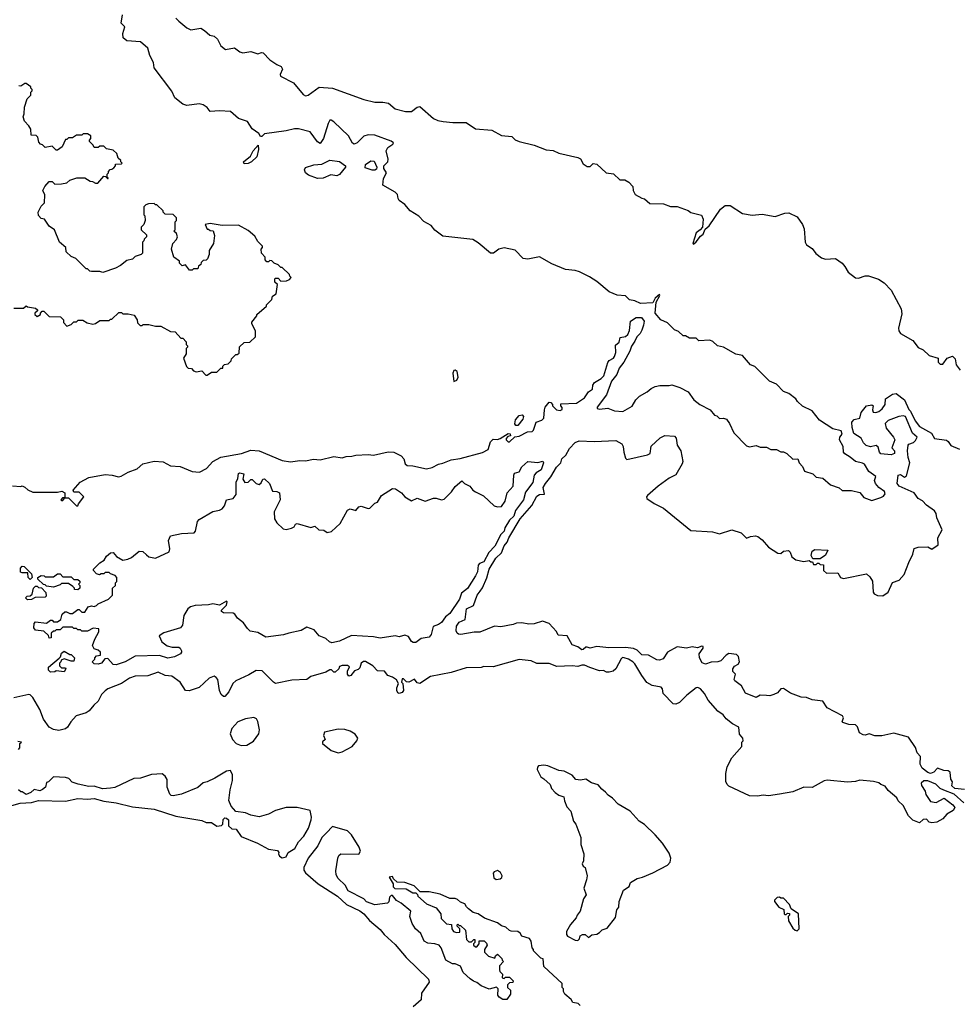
# Model space of a CAD drawing. Extents: x 1861455 to 2058065, y 200073 to 437907.
# Tile 517 of 574: x 1988328 to 1995226, y 409022 to 416248. Entities that reach past the tile are written whole.
import ezdxf

# ---------------------------------------------------------------- set-up
doc = ezdxf.new("R2010")
doc.units = 0

msp = doc.modelspace()

# ---------------------------------------------------------------- linework, layer by layer
at = {"layer": '0CON05XD'}
for points in [[(1988275, 412826.7), (1988335, 412822.5), (1988345, 412827.5), (1988365, 412817.5), (1988386.4, 412796.4), (1988425, 412781.2), (1988605, 412780), (1988637, 412787), (1988660, 412775), (1988660, 412740), (1988641.7, 412738.3), (1988630, 412725), (1988635, 412720), (1988645, 412720), (1988660, 412740), (1988685, 412740), (1988745, 412680), (1988755, 412680), (1988760, 412695), (1988797.5, 412745), (1988765, 412780), (1988725, 412780), (1988720, 412795), (1988772.5, 412855), (1988835, 412888.8), (1988955, 412910), (1989006.1, 412906.1), (1989053.3, 412893.3), (1989073, 412897), (1989125, 412926.7), (1989189.2, 412950.8), (1989232.3, 412987.7), (1989315, 413008.8), (1989382.3, 413002.3), (1989435, 412972.5), (1989505, 412968), (1989595, 412931.2), (1989647, 412927), (1989700, 412955), (1989746, 413005), (1989805, 413037.8), (1989956.7, 413063.3), (1990025, 413088.1), (1990085, 413082.9), (1990255, 413014), (1990315, 413003.3), (1990385, 413012.5), (1990425, 413010), (1990485, 413023.3), (1990535, 413016.7), (1990635, 413041.2), (1990695, 413033.3), (1990725, 413043.3), (1990766.1, 413043.9), (1990795, 413052.5), (1990885, 413056.7), (1990925, 413052.5), (1991033.9, 413076.1), (1991075, 413073.8), (1991128.3, 413048.3), (1991147.5, 413025), (1991157.3, 412987.3), (1991172.5, 412975), (1991215, 412973.3), (1991315, 412952.5), (1991355, 412962.5), (1991403.6, 412986.4), (1991435, 412992.5), (1991495, 413016.7), (1991561.7, 413028.3), (1991725, 413072.5), (1991766.4, 413093.6), (1991785, 413150), (1991805, 413170), (1991835, 413167.5), (1991856.4, 413173.6), (1991915, 413210), (1991928.3, 413208.3), (1991930, 413195), (1991911.7, 413188.3), (1991900, 413175), (1991900, 413165), (1991915, 413150), (1991925, 413150), (1991963, 413187), (1991995, 413192.5), (1992055, 413222.5), (1992090, 413225), (1992100, 413235), (1992120, 413295), (1992161.7, 413308.3), (1992177, 413323), (1992180, 413385), (1992186.7, 413405), (1992215, 413440), (1992228.3, 413438.3), (1992240, 413425), (1992240, 413415), (1992270, 413385), (1992295, 413380), (1992311.7, 413388.3), (1992311.7, 413401.7), (1992300, 413415), (1992301.7, 413428.3), (1992415, 413432.5), (1992475, 413472), (1992505, 413515.8), (1992533.2, 413536.8), (1992536.4, 413565), (1992546.7, 413585), (1992596.1, 413613.9), (1992615.4, 413634.6), (1992645, 413732), (1992655, 413747.3), (1992686.6, 413763.4), (1992695.6, 413775), (1992703.8, 413805), (1992701.6, 413858.4), (1992729.3, 413880.7), (1992737.5, 413915), (1992776.5, 413923.5), (1992793, 413937), (1992803.8, 413966.2), (1992813.1, 414035), (1992855, 414062.2), (1992893.6, 414063.6), (1992912.5, 414035), (1992908.8, 414005), (1992895, 413970), (1992882.5, 413945), (1992858.8, 413921.2), (1992845, 413887.5), (1992818.5, 413851.5), (1992806.7, 413815), (1992764.4, 413735), (1992728.7, 413691.3), (1992712.9, 413645), (1992672.9, 413595), (1992635.5, 413494.5), (1992566.7, 413405), (1992567.5, 413395), (1992585, 413390), (1992645.9, 413395.9), (1992695, 413376.7), (1992757, 413373), (1992825, 413412.5), (1992851.7, 413458.3), (1992877.5, 413485), (1992935, 413517.5), (1992965, 413542.5), (1992993.6, 413556.4), (1993027, 413563), (1993095, 413562.5), (1993115, 413567.5), (1993175, 413547.5), (1993235, 413517.5), (1993277, 413457), (1993320, 413425), (1993397.5, 413385), (1993430, 413345), (1993445, 413340), (1993465, 413320), (1993495, 413322.5), (1993517.5, 413315), (1993540, 413285), (1993570, 413215), (1993665, 413120), (1993685, 413112.5), (1993735, 413122.5), (1993765, 413110), (1993811.7, 413111.7), (1993843, 413093), (1993885, 413092.5), (1993915, 413077.5), (1993935, 413077.5), (1993960, 413065), (1994003.3, 413023.3), (1994040, 413025), (1994050, 412995), (1994075, 412970), (1994090, 412935), (1994150, 412915), (1994175, 412890), (1994225, 412882.5), (1994280, 412835), (1994345, 412812.5), (1994365, 412792.5), (1994435, 412792.5), (1994495, 412777.5), (1994525, 412741.2), (1994585, 412720), (1994649.4, 412740.6), (1994668.6, 412751.4), (1994681.4, 412768.6), (1994675.8, 412785), (1994635.7, 412815), (1994610, 412845), (1994603.8, 412865), (1994613.3, 412895), (1994561.8, 412931.8), (1994530.8, 412985), (1994515, 412994.2), (1994465, 413004.3), (1994425, 413038.2), (1994385, 413061.2), (1994376, 413075), (1994372.5, 413115), (1994345.7, 413165), (1994348.9, 413185), (1994366.9, 413205), (1994359.8, 413229.8), (1994296.7, 413245), (1994199.7, 413309.7), (1994145, 413377.5), (1994075, 413412.5), (1994037.5, 413445), (1994026.4, 413466.4), (1993973.6, 413503.6), (1993935, 413520), (1993883.6, 413573.6), (1993832.5, 413595), (1993725, 413702.5), (1993692.5, 413715), (1993633.6, 413783.6), (1993585, 413792.5), (1993493.9, 413843.9), (1993450, 413855), (1993416.1, 413886.1), (1993395.8, 413895.8), (1993315, 413890), (1993295, 413910), (1993245, 413910), (1993215, 413927.5), (1993198.3, 413928.3), (1993165, 413960), (1993135, 413972.5), (1993083.6, 414023.6), (1993036.1, 414046.1), (1992992.5, 414095), (1993000, 414175), (1993027.5, 414225), (1993025, 414230), (1992992.5, 414205), (1992975, 414170), (1992885, 414164), (1992845, 414183.8), (1992805, 414192.5), (1992775, 414222), (1992715, 414226.7), (1992655, 414250), (1992565, 414327.5), (1992511.2, 414361.2), (1992436.6, 414396.6), (1992405, 414407.1), (1992335, 414415.6), (1992235, 414455.7), (1992145, 414506.7), (1992058.3, 414491.7), (1992025, 414494.2), (1991965, 414557.3), (1991885, 414574.3), (1991846.7, 414565), (1991806.2, 414535), (1991785, 414534.5), (1991695, 414610.8), (1991653.7, 414633.7), (1991435, 414660), (1991375, 414704), (1991348.3, 414738.3), (1991295, 414765.8), (1991258, 414805), (1991195, 414846), (1991155, 414892), (1991115, 414920), (1991106.2, 414935), (1991102.5, 414965), (1991085, 414982.5), (1990993, 415033), (1990998.3, 415081.7), (1991020, 415125), (1991000, 415155), (1991000, 415175), (1991030, 415205), (1991032.5, 415225), (1991017.5, 415285), (1991030.5, 415309.5), (1991067.5, 415335), (1991072.5, 415345), (1991055.9, 415355.9), (1990935, 415400), (1990885, 415403.3), (1990855, 415393.3), (1990805, 415343.8), (1990783.6, 415333.6), (1990771.7, 415341.7), (1990742.5, 415395), (1990635, 415497.5), (1990615, 415510), (1990605, 415510), (1990592.5, 415485), (1990557.5, 415375), (1990535, 415340), (1990515, 415352.5), (1990460, 415425), (1990375, 415447.5), (1990345, 415447.5), (1990285, 415432.5), (1990125, 415410), (1990105, 415390), (1990095, 415390), (1990083, 415413), (1990035, 415447.5), (1990000.3, 415500.3), (1989935, 415522.5), (1989875, 415573.8), (1989795, 415580), (1989725, 415573.3), (1989703.9, 415603.9), (1989673.9, 415623.9), (1989645, 415630), (1989555, 415617.5), (1989525, 415627.5), (1989467.5, 415675), (1989443.6, 415723.6), (1989316.2, 415895), (1989309.4, 415935), (1989283.9, 415985), (1989269.4, 416039.4), (1989215.5, 416085.5), (1989115, 416093.8), (1989086.7, 416115), (1989084, 416146), (1989100, 416195), (1989073, 416223), (1989083.6, 416283.6)], [(1989475, 416260), (1989495, 416236.2), (1989555, 416187.5), (1989585, 416174), (1989656.7, 416185), (1989685, 416170), (1989724.7, 416134.7), (1989756.2, 416126.2)], [(1989756.2, 416126.2), (1989780.8, 416105), (1989805.7, 416055.7), (1989839.5, 416029.5), (1989905, 416040.8), (1989945, 416011.2), (1989965, 416003.8), (1990025, 416013.8), (1990075, 415996.7), (1990102.3, 416007.7), (1990115, 416004), (1990164.5, 415954.5), (1990215, 415918.8), (1990247.5, 415905), (1990256.2, 415885), (1990240, 415845), (1990243.6, 415833.6), (1990337.5, 415785), (1990408.8, 415698.8), (1990425, 415688.8), (1990445, 415694), (1990525.9, 415754.1), (1990625, 415746), (1990855, 415661.2), (1990935, 415643.8), (1990995, 415643.8), (1991035, 415636.2), (1991085, 415593.8), (1991160, 415575), (1991205, 415573.8), (1991245, 415606.2), (1991265, 415610), (1991365, 415523.3), (1991398.8, 415508.8), (1991438, 415502), (1991507, 415493), (1991605, 415492.5), (1991675, 415447.5), (1991795, 415437.5), (1991865, 415397.5), (1991941.7, 415391.7), (1991965, 415367.5), (1991995, 415353.3), (1992105, 415326.7), (1992193.9, 415293.9), (1992245, 415287.5), (1992285, 415267.5), (1992425, 415237.5), (1992445, 415227.5), (1992465, 415190), (1992495, 415170), (1992515, 415170), (1992538.3, 415191.7), (1992565, 415187.5), (1992633, 415123), (1992687, 415117), (1992733, 415073), (1992771.7, 415071.7), (1992800, 415055), (1992830, 415025), (1992832.5, 414995), (1992847.5, 414965), (1992895, 414937.5), (1992915, 414932.5), (1992955, 414900), (1993055, 414897.5), (1993105, 414877.5), (1993155, 414876.7), (1993235, 414846.7), (1993255, 414833.3), (1993334.1, 414814.1), (1993346, 414785), (1993340, 414725), (1993324, 414705), (1993293.3, 414685), (1993270, 414605), (1993275, 414600), (1993295, 414617.5), (1993325, 414659.2), (1993346.5, 414675), (1993359.5, 414710.5), (1993389.6, 414735), (1993471.8, 414858.2), (1993506.3, 414883.7), (1993545, 414884.4), (1993634.5, 414824.5), (1993705, 414813.5), (1993778.3, 414821.7), (1993875, 414804.5), (1993945, 414828.1), (1993975, 414831.4), (1994035, 414802), (1994075.8, 414745), (1994086.8, 414713.2), (1994094.3, 414615), (1994104.2, 414595), (1994145, 414568), (1994172.5, 414532.5), (1994215, 414499.2), (1994245, 414491.5), (1994316.7, 414495), (1994365, 414461.4), (1994386.9, 414436.9), (1994410.6, 414395), (1994465, 414352.7), (1994485, 414351.2), (1994535, 414367.8), (1994559.3, 414369.3), (1994633, 414343), (1994675, 414317.5), (1994725, 414263.8), (1994799.4, 414125), (1994805, 414090), (1994780.8, 413985), (1994782.5, 413965), (1994794, 413945), (1994884.3, 413894.3), (1994925, 413842.5), (1994960, 413825), (1995005, 413782.5), (1995070, 413765), (1995070, 413735), (1995085, 413720), (1995105, 413720), (1995137, 413763), (1995175, 413777.5), (1995195, 413760), (1995202.5, 413715), (1995232.5, 413675)], [(1988285, 414130), (1988355, 414130), (1988375, 414147.5), (1988385, 414140), (1988445, 414130), (1988458.3, 414118.3), (1988458.3, 414111.7), (1988440, 414095), (1988440, 414085), (1988455, 414070), (1988480, 414085), (1988480, 414095), (1988491.7, 414108.3), (1988505, 414110), (1988545, 414070), (1988627, 414067), (1988650, 414045), (1988650, 414025), (1988675, 414000), (1988705, 414010), (1988725, 414030), (1988745, 414030), (1988758.3, 414041.7), (1988791.7, 414041.7), (1988823, 414023), (1988865, 414013.3), (1988885, 414017.5), (1988915, 414040), (1988985, 414040), (1988995, 414050), (1989005, 414050), (1989055, 414100), (1989075, 414100), (1989085, 414090), (1989125, 414090), (1989168.3, 414078.3), (1989190, 414045), (1989193, 414023), (1989213, 414003), (1989227, 414003), (1989235, 414010), (1989275, 414010), (1989325, 414000), (1989365, 414000), (1989435, 413960), (1989468.3, 413958.3), (1989511.7, 413911.7), (1989525, 413910), (1989550, 413885), (1989550, 413865), (1989560, 413855), (1989560, 413845), (1989550, 413835), (1989550, 413795), (1989530, 413765), (1989551.7, 413701.7), (1989565, 413690), (1989588.3, 413688.3), (1989605, 413670), (1989623, 413663), (1989665, 413670), (1989695, 413640), (1989705, 413640), (1989735, 413660), (1989775, 413660), (1989805, 413690), (1989818.3, 413691.7), (1989820, 413705), (1989831.7, 413718.3), (1989858.3, 413721.7), (1989880, 413745), (1989881.7, 413758.3), (1989915, 413790), (1989925, 413790), (1989938.3, 413801.7), (1989941.7, 413848.3), (1989975, 413880), (1990018.3, 413881.7), (1990058.3, 413921.7), (1990060, 413965), (1990032.5, 414015), (1990033, 414027), (1990070, 414075), (1990070, 414085), (1990140, 414145), (1990140, 414155), (1990180, 414195), (1990185, 414220), (1990210, 414235), (1990220, 414305), (1990201.7, 414321.7), (1990200, 414345), (1990205, 414350), (1990225, 414350), (1990245, 414330), (1990287.5, 414332.5), (1990308.3, 414341.7), (1990320, 414355), (1990310, 414365), (1990308.3, 414378.3), (1990255, 414430), (1990245, 414430), (1990225, 414450), (1990195, 414460), (1990178.3, 414478.3), (1990165, 414480), (1990155, 414470), (1990141.7, 414471.7), (1990130, 414485), (1990130, 414505), (1990102.5, 414535), (1990100, 414565), (1990110, 414575), (1990110, 414585), (1990075, 414620), (1990055, 414660), (1990005, 414700), (1989935, 414740), (1989815, 414737.5), (1989725, 414752.5), (1989690, 414745), (1989705, 414710), (1989715, 414710), (1989725, 414700), (1989748.3, 414698.3), (1989757.5, 414665), (1989750, 414605), (1989720, 414555), (1989720, 414525), (1989707, 414493), (1989697, 414483), (1989675, 414480), (1989660, 414465), (1989658.3, 414451.7), (1989641.7, 414438.3), (1989635, 414420), (1989605, 414420), (1989595, 414410), (1989575, 414410), (1989545, 414450), (1989521.7, 414441.7), (1989501.7, 414461.7), (1989500, 414475), (1989460, 414505), (1989442.5, 414565), (1989453.3, 414606.7), (1989480, 414635), (1989487.5, 414655), (1989478.3, 414678.3), (1989460, 414695), (1989470, 414705), (1989470, 414765), (1989480, 414775), (1989480, 414795), (1989455, 414817.5), (1989395, 414820), (1989380, 414835), (1989380, 414845), (1989335, 414890), (1989325, 414890), (1989315, 414900), (1989273, 414897), (1989255, 414890), (1989240, 414875), (1989240, 414815), (1989247.5, 414807.5), (1989250, 414775), (1989240, 414745), (1989220, 414725), (1989220, 414705), (1989258.3, 414668.3), (1989260, 414655), (1989241.7, 414638.3), (1989240, 414625), (1989230, 414615), (1989230, 414535), (1989220, 414525), (1989175, 414510), (1989155, 414490), (1989115, 414480), (1989067, 414443), (1989030, 414425), (1988937, 414393), (1988915, 414400), (1988855, 414400), (1988843, 414403), (1988825, 414420), (1988815, 414420), (1988740, 414495), (1988705, 414510), (1988670, 414545), (1988667, 414577), (1988620, 414615), (1988582.5, 414705), (1988543.6, 414733.6), (1988510, 414785), (1988485, 414790), (1988465, 414810), (1988462.5, 414835), (1988485, 414880), (1988510, 414905), (1988511.7, 414961.7), (1988497.5, 414995), (1988512.5, 415025), (1988545, 415060), (1988565, 415060), (1988585, 415040), (1988635, 415043.3), (1988675, 415050), (1988695, 415070), (1988747, 415087), (1988805, 415087.5), (1988845, 415062.5), (1988861.7, 415061.7), (1988885, 415047.5), (1988901.7, 415048.3), (1988945, 415100), (1988958.3, 415098.3), (1988971.7, 415081.7), (1988978.3, 415081.7), (1988978.3, 415088.3), (1988970, 415090), (1988970, 415115), (1988980, 415125), (1988980, 415135), (1988991.7, 415148.3), (1989005, 415150), (1989018.3, 415161.7), (1989030, 415175), (1989031.7, 415188.3), (1989075, 415190), (1989080, 415195), (1989070, 415205), (1989070, 415215), (1989051.7, 415231.7), (1989040, 415265), (1989015, 415290), (1988965, 415300), (1988945, 415320), (1988915, 415320), (1988905, 415310), (1988875, 415310), (1988868.3, 415328.3), (1988840, 415355), (1988840, 415365), (1988850, 415375), (1988850, 415395), (1988825, 415410), (1988795, 415410), (1988785, 415400), (1988745, 415400), (1988715, 415380), (1988685, 415380), (1988675, 415370), (1988665, 415370), (1988640, 415315), (1988605, 415290), (1988595, 415290), (1988565, 415320), (1988515, 415310), (1988495, 415330), (1988480, 415335), (1988468.3, 415348.3), (1988460, 415385), (1988448.3, 415398.3), (1988411.7, 415401.7), (1988410, 415445), (1988395, 415470), (1988363, 415503), (1988352.5, 415535), (1988361.7, 415558.3), (1988362.5, 415605), (1988383, 415667), (1988410, 415695), (1988410, 415715), (1988420, 415725), (1988420, 415735), (1988410, 415745), (1988410, 415755), (1988375, 415780), (1988365, 415780), (1988335, 415760), (1988321.7, 415761.7)], [(1989975, 415190), (1989970, 415205), (1990023, 415247), (1990042.5, 415285), (1990078.3, 415328.3), (1990080, 415295), (1990068.3, 415241.7), (1990030, 415205), (1990005, 415192.5), (1989975, 415190)], [(1990513.6, 415083.6), (1990447.7, 415107.7), (1990426.7, 415125), (1990420, 415145), (1990425, 415162.5), (1990487, 415183), (1990545, 415187.5), (1990605, 415217.5), (1990675, 415207.5), (1990720, 415175), (1990720, 415165), (1990675, 415111.2), (1990655, 415101.2), (1990611.7, 415108.3), (1990555, 415083.8), (1990513.6, 415083.6)], [(1990935, 415142.5), (1990915, 415142.5), (1990865, 415160), (1990867.5, 415185), (1990905, 415212.5), (1990930, 415210), (1990950, 415165), (1990948.3, 415151.7), (1990935, 415142.5)], [(1991515, 413592.5), (1991536.4, 413603.6), (1991547.5, 413625), (1991540, 413665), (1991525.9, 413675.9), (1991515, 413673.8), (1991507.5, 413655), (1991515, 413592.5)], [(1993778.3, 412431.7), (1993825, 412376.2), (1993895, 412332.5), (1993915, 412330), (1993935, 412347.5), (1993971.7, 412351.7), (1993985, 412340), (1993996.7, 412305), (1994025, 412283.8), (1994085, 412272.5), (1994125, 412280), (1994135, 412270), (1994148.3, 412268.3), (1994155, 412250), (1994175, 412250), (1994185, 412260), (1994195, 412260), (1994205, 412250), (1994228.3, 412248.3), (1994230, 412205), (1994250, 412185), (1994335, 412187.5), (1994353.8, 412155), (1994375, 412146.7), (1994545, 412180), (1994569.1, 412159.1), (1994587.9, 412127.9), (1994595, 412047.5), (1994600.9, 412035), (1994625, 412023.2), (1994665, 412019.6), (1994704.7, 412045.3), (1994735, 412117.1), (1994783.8, 412135), (1994822, 412175), (1994856, 412265), (1994886, 412325), (1994893.6, 412366.4), (1994925, 412376.2), (1994995, 412378.8), (1995025, 412362.5), (1995070, 412395), (1995068.5, 412445), (1995101.1, 412505), (1995062.1, 412592.1), (1995055.5, 412625), (1995045, 412642.9), (1994985, 412685.4), (1994956.3, 412716.3), (1994924, 412734), (1994895, 412774.5), (1994785, 412824.5), (1994770.8, 412845), (1994776.7, 412905), (1994795, 412909.2), (1994825, 412891.2), (1994839.5, 412900.5), (1994862, 412995), (1994850, 413035), (1994845.7, 413085), (1994850, 413125), (1994856.4, 413133.6), (1994890, 413145), (1994905, 413160), (1994916.7, 413185), (1994883, 413213), (1994830, 413335), (1994815, 413340), (1994783, 413337), (1994703, 413307), (1994682.5, 413285), (1994689.3, 413249.3), (1994743.6, 413183.6), (1994752.5, 413165), (1994730, 413105), (1994750, 413085), (1994750, 413065), (1994725, 413053.8), (1994650.6, 413060.6), (1994640.5, 413075), (1994631.1, 413111.1), (1994615, 413122.9), (1994575, 413112.5), (1994542.2, 413122.2), (1994523, 413143), (1994506.5, 413176.5), (1994451.7, 413211.7), (1994440.8, 413255), (1994436, 413295), (1994455, 413312.9), (1994497, 413323), (1994506.7, 413365), (1994545, 413413.3), (1994585, 413421.9), (1994593.3, 413413.3), (1994588.6, 413385), (1994595, 413368.8), (1994614.1, 413364.1), (1994635, 413372), (1994659.1, 413390.9), (1994682, 413425), (1994683.3, 413465), (1994735, 413500.8), (1994762.5, 413505), (1994825, 413457.5), (1994856.4, 413386.4), (1994867.5, 413375), (1994902.5, 413305), (1994933.6, 413263.6), (1995023, 413213), (1995045, 413173.3), (1995131.7, 413161.7), (1995145, 413153.3), (1995165, 413122), (1995226.7, 413095)], [(1991985, 413270), (1991970, 413270), (1991962.5, 413282.5), (1991968.3, 413311.7), (1991995, 413342.5), (1992017, 413347), (1992026.4, 413336.4), (1992022.5, 413315), (1991985, 413270)], [(1995265, 410599.4), (1995192.5, 410605), (1995171.2, 410625), (1995176.1, 410655), (1995162.9, 410675), (1995160, 410725), (1995145, 410735.5), (1995112.3, 410737.7), (1995065, 410753.8), (1995038.6, 410725), (1995015, 410714.8), (1994995, 410723.2), (1994954.5, 410755), (1994938.6, 410785), (1994941.2, 410841.2), (1994917.5, 410867.5), (1994905.8, 410905.8), (1994852.9, 410982.9), (1994745, 411011.5), (1994658.4, 410991.6), (1994605, 410990.9), (1994565, 411005.7), (1994535, 410997.7), (1994519.8, 410999.8), (1994493.9, 411013.9), (1994478.6, 411058.6), (1994465, 411073.3), (1994415, 411076.3), (1994370, 411090), (1994366.4, 411095), (1994375.3, 411125), (1994368.8, 411138.8), (1994256.7, 411196.7), (1994225, 411247.3), (1994145, 411256), (1994105, 411274.1), (1994065, 411275.5), (1993985.8, 411305.8), (1993935, 411340), (1993915, 411338), (1993891.4, 411308.6), (1993865.5, 411294.5), (1993835, 411285.2), (1993811.5, 411288.5), (1993765, 411290), (1993735, 411273.8), (1993656.7, 411305), (1993628.1, 411358.1), (1993577.8, 411395), (1993574.5, 411405), (1993584.2, 411445), (1993563.8, 411463.8), (1993562.5, 411485), (1993575, 411503.5), (1993601.7, 411518.3), (1993613.3, 411535), (1993604.4, 411575), (1993589.4, 411589.4), (1993535, 411595.9), (1993515.5, 411585), (1993475, 411543.3), (1993454.5, 411535.5), (1993405, 411532.5), (1993362.4, 411517.6), (1993338.2, 411528.2), (1993318.2, 411565), (1993317.5, 411595), (1993346.7, 411635), (1993345, 411648), (1993335, 411650), (1993305, 411638.5), (1993265, 411646.4), (1993224.3, 411635.7), (1993155, 411644.2), (1993085, 411605.6), (1993052.7, 411557.3), (1993025, 411546.9), (1993005, 411550.8), (1992943.6, 411583.6), (1992895, 411586.4), (1992861.2, 411621.2), (1992833.1, 411633.1), (1992775, 411640.2), (1992653, 411637), (1992565, 411647.1), (1992515.4, 411635.4), (1992495, 411643.6), (1992485, 411642.2), (1992465, 411624.5), (1992453.9, 411623.9), (1992425, 411646.2), (1992385, 411658.8), (1992346.8, 411726.8), (1992280.7, 411730.7), (1992268.3, 411758.3), (1992215, 411817.1), (1992165, 411833.8), (1992105, 411813.1), (1992065, 411810.9), (1992015, 411822.1), (1991975, 411819.4), (1991951.3, 411808.7), (1991859.1, 411790.9), (1991813.2, 411796.8), (1991705, 411752.2), (1991665, 411752.2), (1991565.5, 411735.5), (1991548.9, 411738.9), (1991540, 411745), (1991533, 411763), (1991535, 411796.7), (1991555, 411827.1), (1991598.2, 411845), (1991607.9, 411925), (1991660.7, 411949.3), (1991685.6, 412025), (1991708.6, 412055), (1991725, 412078), (1991757.6, 412152.4), (1991774.8, 412215.2), (1991822.5, 412295), (1991864.6, 412335), (1991884.5, 412385.5), (1991906.7, 412413.3), (1991919.3, 412445), (1992002.9, 412585), (1992086.7, 412683.3), (1992125, 412751.8), (1992145, 412763.4), (1992181.2, 412765), (1992171.5, 412815), (1992187.3, 412845), (1992226.1, 412893.9), (1992268, 412965), (1992300.8, 412995), (1992308.2, 413025), (1992337.4, 413052.6), (1992365, 413100), (1992406.7, 413145), (1992435, 413157.1), (1992545, 413152.2), (1992705, 413159.2), (1992748.8, 413135), (1992758, 413115), (1992764.2, 413074.2), (1992775, 413030), (1992785, 413021.2), (1992936.4, 413053.6), (1992955.9, 413064.1), (1992962.9, 413117.1), (1993029.7, 413180.3), (1993065, 413195.8), (1993135, 413191.2), (1993147, 413177), (1993155.6, 413125), (1993181.2, 413085), (1993195.5, 413005.5), (1993190.7, 412989.3), (1993145, 412908.8), (1993095.9, 412884.1), (1993015, 412823.3), (1992937.5, 412755), (1992930, 412745), (1992932.5, 412735), (1992985, 412697.5), (1993055, 412662.5), (1993255, 412498.8), (1993415, 412490), (1993465, 412474), (1993555, 412504), (1993625, 412481.2), (1993665, 412443.3), (1993694.3, 412455.7), (1993730.7, 412460.7), (1993746.1, 412456.1), (1993778.3, 412431.7)], [(1989035, 411512.9), (1989013.3, 411515), (1988975, 411560), (1988951.7, 411558.3), (1988927.5, 411525), (1988905, 411517.5), (1988875, 411520), (1988860, 411535), (1988880, 411555), (1988880, 411565), (1988891.7, 411578.3), (1988920, 411585), (1988920, 411605), (1988905, 411620), (1988875, 411630), (1988862.5, 411655), (1988878.3, 411701.7), (1988910, 411755), (1988908.3, 411778.3), (1988868.3, 411781.7), (1988825, 411760), (1988785, 411760), (1988775, 411770), (1988755, 411770), (1988745, 411780), (1988725, 411780), (1988715, 411790), (1988645, 411790), (1988625, 411770), (1988595, 411770), (1988585, 411760), (1988575, 411760), (1988560, 411745), (1988558.3, 411711.7), (1988545, 411710), (1988538.3, 411728.3), (1988505, 411760), (1988445, 411767.5), (1988432.5, 411785), (1988433, 411817), (1988445, 411830), (1988525, 411820), (1988555, 411840), (1988565, 411840), (1988575, 411830), (1988605, 411830), (1988630, 411845), (1988640, 411885), (1988658.3, 411901.7), (1988671.7, 411901.7), (1988695, 411890), (1988715, 411890), (1988755, 411920), (1988765, 411920), (1988785, 411900), (1988805, 411900), (1988831.7, 411938.3), (1988855, 411946.7), (1988875, 411942.5), (1988891.7, 411948.3), (1988905, 411960), (1988980, 411995), (1989010, 412025), (1989010, 412075), (1989030, 412095), (1989030, 412115), (1989040, 412125), (1989040, 412155), (1989028.3, 412168.3), (1988995, 412180), (1988985, 412190), (1988955, 412190), (1988945, 412180), (1988925, 412180), (1988913, 412173), (1988891.7, 412181.7), (1988870, 412205), (1988870, 412215), (1988915, 412262.5), (1988947.7, 412282.3), (1988965, 412310), (1988995, 412335.8), (1989015, 412338.8), (1989037.5, 412307.5), (1989085, 412281.2), (1989122.3, 412287.7), (1989149.7, 412300.3), (1989205, 412347.5), (1989232.5, 412345), (1989259.5, 412319.5), (1989275, 412306.7), (1989325, 412296.7), (1989425, 412342.5), (1989430, 412365), (1989421.2, 412425), (1989435, 412460), (1989515, 412476), (1989608.3, 412481.7), (1989618.8, 412495), (1989633.3, 412565), (1989645, 412580.8), (1989745, 412638.8), (1989795, 412647.5), (1989815, 412657.5), (1989830.7, 412679.3), (1989847, 412723), (1989895, 412733.3), (1989915.9, 412764.1), (1989916.2, 412855), (1989928.8, 412881.2), (1989935, 412917.5), (1989945, 412923.3), (1989973.3, 412915), (1989965.8, 412875), (1989981.5, 412851.5), (1990005, 412852.9), (1990025, 412873.8), (1990035, 412874), (1990062.9, 412842.9), (1990085, 412836.7), (1990100.6, 412849.4), (1990113.8, 412876.2), (1990125, 412878.6), (1990162.2, 412845), (1990185, 412786.7), (1990216.4, 412786.4), (1990235, 412776.2), (1990240, 412725), (1990196.9, 412635), (1990198, 412585), (1990215, 412556.2), (1990262.5, 412512.5), (1990285, 412506.9), (1990324.4, 412515.6), (1990342.5, 412525), (1990353.6, 412546.4), (1990365, 412551.2), (1990465, 412522.1), (1990495, 412530.8), (1990524.4, 412504.4), (1990560.5, 412500.5), (1990585, 412483.3), (1990617.6, 412492.4), (1990680.7, 412549.3), (1990735, 412649.5), (1990755, 412657.5), (1990795, 412647.1), (1990818.4, 412671.6), (1990835, 412677.7), (1990885, 412660.4), (1990898.1, 412661.9), (1990935, 412698.6), (1990955, 412706.2), (1990985, 412756), (1991065, 412807.1), (1991086.2, 412805), (1991130, 412775), (1991155.8, 412745), (1991205, 412718), (1991245, 412737.3), (1991305, 412715.4), (1991365, 412736.1), (1991386.2, 412736.2), (1991424.3, 412724.3), (1991445, 412728.9), (1991497.8, 412782.2), (1991525, 412822.5), (1991575, 412864.4), (1991594.3, 412844.3), (1991631.5, 412825), (1991654.1, 412794.1), (1991673.9, 412783.9), (1991734, 412754), (1991810.9, 412680.9), (1991835, 412671.9), (1991864.4, 412675.6), (1991891.2, 412715), (1991906.2, 412775), (1991950.8, 412825), (1991954.6, 412904.6), (1991960.8, 412919.2), (1991995, 412929.4), (1992015, 412966), (1992057.5, 413005), (1992133, 412997), (1992167.5, 413007.5), (1992173.3, 412995), (1992157.1, 412945), (1992118.5, 412921.5), (1992105.6, 412905), (1992095, 412852), (1992040.1, 412779.9), (1992026.2, 412725), (1991967.3, 412645), (1991955.8, 412604.3), (1991924.6, 412575), (1991890.5, 412519.5), (1991883.8, 412495), (1991859.7, 412470.3), (1991815, 412384.4), (1991772.6, 412337.4), (1991735, 412269.6), (1991703.9, 412256.1), (1991693.4, 412245), (1991688.4, 412195), (1991675, 412167.5), (1991615, 412073.1), (1991570.6, 412039.4), (1991556.7, 411995), (1991485, 411889.6), (1991453.4, 411866.6), (1991425, 411824.5), (1991401.6, 411808.4), (1991363.3, 411795), (1991349.2, 411735), (1991335, 411716.7), (1991275, 411706.7), (1991235, 411677.1), (1991217, 411677), (1991205, 411684.2), (1991181.7, 411721.7), (1991155, 411731.2), (1991115, 411719.2), (1991085, 411726), (1990975, 411709.2), (1990925, 411718.6), (1990765, 411728.6), (1990675, 411686.9), (1990620, 411675), (1990601.2, 411681.2), (1990576.4, 411706.4), (1990526.7, 411725), (1990489.7, 411769.7), (1990435, 411788.8), (1990395, 411764.3), (1990304.2, 411745.8), (1990265.8, 411734.2), (1990135, 411716.2), (1990075, 411751.2), (1990020.5, 411760.5), (1989999.5, 411779.5), (1989971.7, 411821.7), (1989926.1, 411856.1), (1989906.1, 411886.1), (1989895, 411891.2), (1989823.8, 411893.8), (1989810, 411905), (1989810, 411915), (1989845, 411950), (1989850, 411975), (1989845, 411980), (1989795, 411950), (1989745, 411960), (1989715, 411952.5), (1989615, 411948), (1989580.9, 411939.1), (1989561.2, 411925), (1989533.3, 411875), (1989522.5, 411805), (1989507.5, 411785), (1989385, 411747.5), (1989352.5, 411725), (1989372.5, 411682.5), (1989411.7, 411651.7), (1989447, 411643), (1989495, 411642.5), (1989506.4, 411636.4), (1989516.7, 411615), (1989516.7, 411605), (1989507.5, 411595), (1989465, 411573.1), (1989415, 411563.3), (1989355, 411582.9), (1989175, 411578), (1989102.5, 411535), (1989035, 411512.9)], [(1994205, 412290), (1994151.7, 412291.7), (1994137.5, 412315), (1994145, 412346.7), (1994165, 412358.8), (1994260, 412355), (1994243, 412317), (1994205, 412290)], [(1988405, 412140), (1988390, 412155), (1988388.3, 412188.3), (1988345, 412187.5), (1988333, 412193), (1988333.6, 412223.6), (1988345, 412236.2), (1988360, 412235), (1988415, 412180), (1988420, 412155), (1988405, 412140)], [(1988755, 412062.5), (1988730, 412065), (1988730, 412075), (1988718.3, 412088.3), (1988685, 412110), (1988635, 412110), (1988625, 412100), (1988575, 412082.5), (1988525, 412090), (1988515, 412100), (1988501.7, 412101.7), (1988461.7, 412141.7), (1988460, 412155), (1988485, 412170), (1988507, 412167), (1988515, 412160), (1988575, 412160), (1988605, 412180), (1988625, 412180), (1988645, 412160), (1988705, 412160), (1988725, 412140), (1988755, 412140), (1988768.3, 412128.3), (1988770, 412115), (1988760, 412105), (1988770, 412095), (1988770, 412075), (1988755, 412062.5)], [(1988385, 411990), (1988370, 412005), (1988381.7, 412018.3), (1988405, 412020), (1988418.3, 412031.7), (1988430, 412075), (1988445, 412090), (1988455, 412090), (1988465, 412080), (1988488.3, 412078.3), (1988520, 412045), (1988521.7, 412018.3), (1988515, 412010), (1988442.5, 412007.5), (1988415, 411992.5), (1988385, 411990)], [(1992742.6, 411557.4), (1992704.3, 411485), (1992685, 411467.5), (1992655, 411460), (1992635, 411460), (1992615, 411472.5), (1992585, 411470), (1992512.4, 411492.4), (1992475, 411511.2), (1992455, 411511.2), (1992425, 411500), (1992384.1, 411505.9), (1992271.7, 411501.7), (1992215, 411523.8), (1992125, 411524), (1992081.7, 411541.7), (1991995, 411553.3), (1991805, 411497.5), (1991735, 411500), (1991715, 411493.3), (1991605, 411491.2), (1991495, 411456.7), (1991343, 411427), (1991265, 411376.7), (1991245, 411380), (1991227, 411407), (1991185, 411386.7), (1991168.3, 411388.3), (1991145, 411410), (1991135, 411410), (1991130, 411385), (1991140, 411375), (1991146.2, 411325), (1991135, 411310), (1991115, 411303.3), (1991105, 411307.5), (1991096.7, 411325), (1991097.5, 411345), (1991110, 411375), (1991093, 411403), (1991065, 411422.5), (1991030, 411435), (1991005, 411467.5), (1990955, 411470), (1990920, 411505), (1990867, 411537), (1990853, 411537), (1990833.6, 411526.4), (1990825, 411490), (1990811.7, 411478.3), (1990785, 411470), (1990760, 411435), (1990745, 411430), (1990733.6, 411443.6), (1990733.6, 411466.4), (1990748.3, 411498.3), (1990735, 411507.5), (1990695, 411507.5), (1990675, 411500), (1990670, 411485), (1990645, 411460), (1990635, 411460), (1990617, 411477), (1990605, 411477.5), (1990575, 411460), (1990465, 411427.5), (1990435, 411406.2), (1990325, 411400), (1990206.4, 411376.4), (1990190, 411385), (1990108.3, 411468.3), (1990065, 411472.5), (1990010.7, 411439.3), (1989913.6, 411396.4), (1989892.5, 411375), (1989862.5, 411315), (1989835, 411280), (1989825, 411280), (1989807.5, 411295), (1989795.9, 411325.9), (1989781.4, 411405), (1989770.6, 411420.6), (1989755, 411429.5), (1989718.6, 411415), (1989645, 411347.8), (1989571.9, 411321.9), (1989545.8, 411325.8), (1989505, 411386.7), (1989445, 411431.2), (1989395, 411433.8), (1989345, 411459.2), (1989267.7, 411432.3), (1989175, 411431.2), (1989133.3, 411415), (1989074.5, 411375.5), (1989031.9, 411358.1), (1988975, 411338.1), (1988955, 411322.9), (1988928.6, 411295), (1988904.1, 411245.9), (1988871.7, 411218.3), (1988838.8, 411175), (1988815, 411160.8), (1988741.7, 411138.3), (1988703.8, 411095), (1988680, 411055), (1988665, 411044.3), (1988615, 411032.2), (1988575, 411037.5), (1988545.4, 411055.4), (1988503.5, 411115), (1988475, 411186.2), (1988424.4, 411274.4), (1988405, 411294), (1988395, 411295.7), (1988285, 411270.6)], [(1988555, 411460), (1988540, 411475), (1988540, 411495), (1988618.3, 411561.7), (1988627.5, 411572.5), (1988635, 411600), (1988655, 411612.5), (1988695, 411590), (1988705, 411590), (1988730, 411565), (1988725, 411540), (1988705, 411540), (1988655, 411557.5), (1988631.7, 411548.3), (1988630, 411535), (1988620, 411525), (1988620, 411505), (1988635, 411490), (1988665, 411490), (1988667.5, 411485), (1988655, 411462.5), (1988595, 411470), (1988585, 411462.5), (1988555, 411460)], [(1995260.5, 410500.5), (1995188.1, 410565), (1995112.4, 410592.4), (1995085.7, 410605.7), (1995055, 410636.9), (1994995, 410661.8), (1994965, 410660.7), (1994947.1, 410645), (1994948.5, 410628.5), (1994975, 410586.7), (1994980.9, 410560.9), (1995015, 410511.2), (1995056.8, 410503.2), (1995115, 410533.8), (1995177.5, 410485), (1995192.5, 410465), (1995180, 410445), (1995133.6, 410416.4), (1995105, 410382.5), (1995061.7, 410358.3), (1995025, 410352.5), (1995005, 410357.5), (1994985, 410380), (1994961.7, 410378.3), (1994935, 410352.5), (1994885, 410372.5), (1994852.5, 410405), (1994815, 410480), (1994777.5, 410515), (1994766.4, 410536.4), (1994705, 410590), (1994683, 410623), (1994650, 410635), (1994635, 410647.5), (1994596.4, 410656.4), (1994495, 410666.7), (1994465, 410657.5), (1994405, 410652.5), (1994255, 410666.7), (1994235, 410662.5), (1994146.4, 410613.6), (1994083.6, 410616.4), (1994005, 410580), (1993905, 410563.3), (1993825, 410551.2), (1993785, 410556.2), (1993745, 410550), (1993685, 410551.2), (1993535, 410622), (1993521.2, 410635), (1993513, 410657), (1993512.5, 410715), (1993522.5, 410765), (1993555, 410830), (1993630, 410915), (1993630, 410945), (1993640, 410955), (1993637.5, 410975), (1993612.5, 411005), (1993607.5, 411055), (1993560.7, 411080.7), (1993515, 411117.5), (1993492.5, 411145), (1993452.3, 411172.3), (1993383.3, 411255), (1993355, 411302.5), (1993325, 411337.5), (1993306.1, 411346.1), (1993295, 411343.8), (1993225, 411291.2), (1993172.6, 411237.4), (1993145, 411225.7), (1993125, 411225.8), (1993052.8, 411302.8), (1993046.4, 411336.4), (1993038.3, 411348.3), (1992971.4, 411361.4), (1992932.4, 411382.4), (1992895, 411433.8), (1992845, 411520), (1992828.8, 411535), (1992796.7, 411555), (1992765, 411565.7), (1992753.3, 411566.7), (1992742.6, 411557.4)], [(1989955, 410920), (1989995, 410923.8), (1990045, 410953.8), (1990084, 411006), (1990088.8, 411035), (1990077, 411097), (1990066.4, 411116.4), (1990046.1, 411126.1), (1989985, 411117.1), (1989930, 411095), (1989886.2, 411045), (1989873.9, 411006.1), (1989891.2, 410965), (1989917.5, 410935), (1989955, 410920)], [(1990665, 410866.7), (1990695, 410873.8), (1990768.8, 410915), (1990803.8, 410955), (1990810, 410975), (1990790, 411005), (1990755, 411027.1), (1990715, 411038), (1990665, 411040), (1990565, 411020), (1990557.5, 410995), (1990570, 410965), (1990551.7, 410948.3), (1990550, 410935), (1990614.1, 410884.1), (1990665, 410866.7)], [(1988318.3, 410891.7), (1988330, 410905), (1988330, 410935), (1988340, 410945), (1988315, 410950)], [(1992425, 409490), (1992437.5, 409502.5), (1992442.5, 409525), (1992460, 409535), (1992480, 409535), (1992505, 409512.5), (1992528.3, 409531.7), (1992565, 409537.5), (1992585, 409547.5), (1992605, 409567.5), (1992640, 409580), (1992701.7, 409658.3), (1992712.5, 409715), (1992727.5, 409735), (1992730, 409775), (1992761.7, 409858.3), (1992803, 409887), (1992812.5, 409915), (1992860, 409945), (1992900, 409955), (1992975, 409986.7), (1993085, 410043.3), (1993102.5, 410065), (1993107.5, 410095), (1993095, 410130), (1993047.5, 410205), (1992992.5, 410265), (1992915, 410342.5), (1992877, 410367), (1992809.3, 410439.3), (1992720.7, 410490.7), (1992680, 410535), (1992647, 410557), (1992629.3, 410579.3), (1992600.7, 410600.7), (1992575, 410632.5), (1992525, 410647.5), (1992485, 410673.3), (1992445, 410666.2), (1992411.2, 410671.2), (1992383, 410703), (1992325, 410732.5), (1992285, 410737.5), (1992205, 410772.5), (1992175, 410777.5), (1992137, 410773), (1992128.3, 410761.7), (1992127.5, 410745), (1992155, 410690), (1992176.7, 410676.7), (1992223.3, 410635), (1992233.3, 410605), (1992260, 410575), (1992286.1, 410556.1), (1992322.5, 410545), (1992326.7, 410515), (1992345, 410470), (1992375, 410440), (1992393.3, 410365), (1992410, 410345), (1992446.7, 410245), (1992447.5, 410195), (1992470, 410125), (1992468, 410075), (1992458, 410052), (1992465, 410036.2), (1992480, 410025), (1992493.3, 409965), (1992490, 409935), (1992470, 409875), (1992486.7, 409825), (1992467.5, 409795), (1992443.3, 409705), (1992420, 409675), (1992413.6, 409656.4), (1992371.7, 409608.3), (1992342.5, 409555), (1992342.5, 409535), (1992350.7, 409520.7), (1992405, 409492.5), (1992425, 409490)], [(1988235, 410471.2), (1988331.7, 410498.3), (1988415, 410504), (1988465, 410517.5), (1988665, 410511.4), (1988755, 410533.3), (1988825, 410526.7), (1988875, 410532.5), (1988945, 410512), (1989035, 410501.2), (1989155, 410470), (1989315, 410453.3), (1989475, 410402.5), (1989665, 410370), (1989697, 410357), (1989736.4, 410356.4), (1989775, 410330), (1989810, 410335), (1989820, 410345), (1989821.7, 410378.3), (1989835, 410390), (1989847, 410387), (1989860, 410375), (1989861.7, 410331.7), (1989885, 410310), (1989918.3, 410308.3), (1989953.9, 410253.9), (1990073.6, 410203.6), (1990155, 410160), (1990220, 410150), (1990230, 410135), (1990227.5, 410125), (1990235, 410110), (1990255, 410097.5), (1990285, 410103.3), (1990300, 410135), (1990348.8, 410165), (1990373.8, 410215), (1990414, 410255), (1990448.6, 410315), (1990467.5, 410375), (1990470, 410395), (1990460, 410445), (1990365, 410466), (1990285, 410465.7), (1990206.8, 410443.2), (1990155, 410416.2), (1990085, 410398.8), (1990025, 410408.8), (1989985, 410426.7), (1989915, 410437.5), (1989880, 410475), (1989863, 410517), (1989873.3, 410595), (1989891.2, 410665), (1989890, 410705), (1989875, 410737.5), (1989845, 410733.3), (1989759.7, 410680.3), (1989705, 410653.3), (1989675, 410646.7), (1989635, 410613.3), (1989516.4, 410563.6), (1989455, 410552.5), (1989440, 410555), (1989430, 410565), (1989410, 410615), (1989411.7, 410671.7), (1989396.4, 410696.4), (1989373, 410713), (1989295, 410708), (1989215, 410682.5), (1989165, 410679.2), (1989025.9, 410614.1), (1988995, 410607.5), (1988935, 410602.5), (1988875, 410622.5), (1988835, 410620), (1988758.3, 410638.3), (1988713, 410653), (1988688.3, 410678.3), (1988665, 410687.5), (1988575, 410690), (1988540, 410655), (1988525, 410650), (1988517.5, 410615), (1988495, 410597.5), (1988475, 410587.5), (1988433, 410597), (1988410, 410575), (1988375, 410562.5), (1988345, 410580), (1988335, 410580), (1988320, 410595)], [(1992443, 409013), (1992427, 409027), (1992390, 409035), (1992376.4, 409056.4), (1992330, 409095), (1992320, 409115), (1992320, 409135), (1992310, 409145), (1992310, 409175), (1992175, 409300), (1992170, 409355), (1992155, 409360), (1992100, 409415), (1992100, 409425), (1992090, 409435), (1992082.5, 409485), (1992070, 409505), (1992015, 409522.5), (1992002.5, 409545), (1991985, 409556.7), (1991935, 409557.5), (1991923, 409563), (1991897, 409587), (1991865, 409597.5), (1991835, 409620), (1991740, 409655), (1991695, 409686.7), (1991656.4, 409696.4), (1991623.3, 409723.3), (1991607, 409737), (1991595, 409760), (1991565, 409772.5), (1991541.7, 409791.7), (1991525, 409797.5), (1991485, 409797.5), (1991415, 409830), (1991333.6, 409846.4), (1991268.3, 409848.3), (1991225, 409890), (1991155, 409916.7), (1991098.3, 409918.3), (1991071.7, 409941.7), (1991065, 409960), (1991040, 409955), (1991070, 409905), (1991070, 409885), (1991081.7, 409871.7), (1991165, 409870), (1991215, 409840), (1991235, 409840), (1991248.3, 409828.3), (1991250, 409815), (1991315, 409760), (1991385, 409730), (1991420, 409685), (1991421.7, 409651.7), (1991461.7, 409611.7), (1991498.3, 409608.3), (1991500, 409575), (1991512.5, 409555), (1991535, 409547.5), (1991558.3, 409551.7), (1991560, 409575), (1991540, 409595), (1991540, 409605), (1991545, 409610), (1991555, 409600), (1991565, 409600), (1991600, 409565), (1991608.3, 409498.3), (1991625, 409480), (1991645, 409480), (1991661.7, 409498.3), (1991668.3, 409498.3), (1991670, 409475), (1991660, 409465), (1991660, 409455), (1991673, 409443), (1991685, 409442.5), (1991700, 409465), (1991701.7, 409488.3), (1991736.7, 409486.7), (1991755, 409470), (1991760, 409455), (1991740, 409425), (1991740, 409405), (1991770, 409375), (1991815, 409360), (1991821.7, 409378.3), (1991835, 409390), (1991868.3, 409358.3), (1991870, 409345), (1991880, 409335), (1991850, 409305), (1991850, 409275), (1991853, 409263), (1991871.7, 409241.7), (1991870, 409215), (1991885, 409210), (1991895, 409220), (1991925, 409220), (1991950, 409195), (1991948.3, 409181.7), (1991925, 409180), (1991910, 409165), (1991910, 409145), (1991930, 409125), (1991930, 409095), (1991905, 409057.5), (1991875, 409057.5), (1991847.5, 409075), (1991838.3, 409088.3), (1991840, 409135), (1991827.5, 409147.5), (1991775, 409133.3), (1991715, 409157.5), (1991685, 409182.5), (1991660.5, 409190.5), (1991635, 409208.8), (1991583.8, 409255), (1991565, 409302.5), (1991525, 409317.5), (1991505, 409317.5), (1991457.5, 409345), (1991422.5, 409435), (1991406.4, 409456.4), (1991376.4, 409466.4), (1991325, 409471.2), (1991298, 409485), (1991272.3, 409542.3), (1991233.8, 409575), (1991208.8, 409615), (1991192.5, 409665), (1991200, 409705), (1991127.5, 409765), (1991093.8, 409783.8), (1991065, 409820), (1991055, 409820), (1991041.7, 409808.3), (1991037, 409773), (1991027, 409763), (1990935, 409751.2), (1990874.3, 409774.3), (1990855, 409796.2), (1990740, 409855), (1990716.7, 409895), (1990666.2, 409945), (1990651.7, 409971.7), (1990649.5, 410000.5), (1990663.3, 410093.3), (1990670, 410115), (1990685, 410126.7), (1990817, 410123), (1990830, 410145), (1990820, 410175), (1990765, 410266.2), (1990735, 410296), (1990625, 410326.2), (1990580, 410280), (1990546.7, 410245), (1990517.1, 410185), (1990445.5, 410095), (1990414.2, 410025), (1990413.3, 410005), (1990426.1, 409986.1), (1990520, 409905), (1990660, 409815), (1990726.7, 409755), (1990825, 409706.7), (1990853.3, 409685), (1990895, 409636.2), (1990975, 409570), (1991003.3, 409535), (1991085, 409461.2), (1991165.8, 409365.8), (1991328.8, 409205), (1991333.3, 409185), (1991277.6, 409102.4), (1991275, 409054), (1991216.4, 409003.6)], [(1991825, 409938), (1991855, 409942.5), (1991867.6, 409952.4), (1991870.8, 409965), (1991858.8, 409988.8), (1991835, 410002.9), (1991811.2, 409995), (1991803.3, 409985), (1991808.8, 409948.8), (1991825, 409938)], [(1994035, 409560), (1994050, 409575), (1994046.7, 409686.7), (1993991.7, 409721.7), (1993980, 409755), (1993935, 409800), (1993915, 409800), (1993905, 409807.5), (1993890, 409805), (1993870, 409785), (1993870, 409775), (1993900, 409735), (1993938.3, 409718.3), (1993940, 409685), (1993945, 409680), (1993955, 409680), (1993965, 409690), (1993978.3, 409688.3), (1993980, 409675), (1993970, 409665), (1993972.5, 409635), (1994005, 409580), (1994020, 409565), (1994035, 409560)]]:
    msp.add_lwpolyline(points, dxfattribs=at)

doc.saveas('drawing.dxf')
